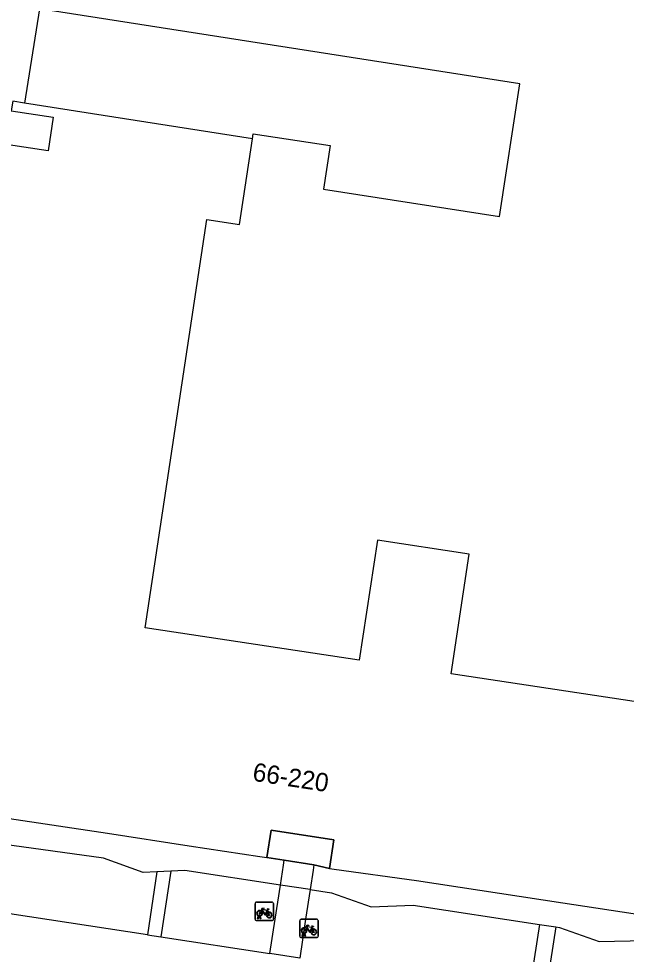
# Model space of a CAD drawing. Extents: x 163010 to 163853, y 382793 to 383982.
# Drawn here: x 163407.7 to 163440.9, y 383248.1 to 383299.2 of the extents above; entities that cross this region are included whole.
import ezdxf

# ---------------------------------------------------------------- set-up
doc = ezdxf.new("R2010")
doc.units = 0
for name, color, linetype in [('IMGEO_Erf', 7, 'Continuous'), ('IMGEO_Fietsenrek', 7, 'Continuous'), ('IMGEO_Groenvoorziening', 7, 'Continuous'), ('IMGEO_Pand', 7, 'Continuous'), ('IMGEO_Pand_nummerreeks', 7, 'Continuous'), ('IMGEO_Pand_overbouw', 7, 'Continuous'), ('IMGEO_Voetpad_open', 7, 'Continuous')]:
    doc.layers.add(name, color=color, linetype=linetype)

msp = doc.modelspace()

# ---------------------------------------------------------------- linework, layer by layer
at = {"layer": 'IMGEO_Erf'}
for points in [[(163422.221, 383253.22), (163421.268, 383253.365)], [(163422.012, 383251.866), (163422.179, 383252.95), (163422.221, 383253.22)], [(163423.834, 383252.974), (163422.221, 383253.22)], [(163423.834, 383252.974), (163423.79, 383252.685), (163423.628, 383251.619)], [(163424.688, 383252.778), (163423.834, 383252.974)]]:
    msp.add_lwpolyline(points, dxfattribs=at)
at = {"layer": 'IMGEO_Fietsenrek'}
for p, q in [((163420.627, 383250.011), (163420.627, 383250.852)), ((163420.627, 383250.852), (163420.627, 383250.011)), ((163420.702, 383250.936), (163421.543, 383250.936)), ((163421.543, 383250.936), (163420.702, 383250.936)), ((163421.314, 383250.485), (163421.35, 383250.39)), ((163421.627, 383250.861), (163421.627, 383250.02)), ((163421.627, 383250.02), (163421.627, 383250.861)), ((163421.552, 383249.936), (163420.711, 383249.936)), ((163420.711, 383249.936), (163421.552, 383249.936)), ((163420.754, 383250.02), (163420.793, 383250.18)), ((163420.788, 383250.02), (163420.754, 383250.02)), ((163420.823, 383250.168), (163420.788, 383250.02)), ((163420.865, 383250.192), (163420.864, 383250.196)), ((163420.906, 383250.02), (163420.872, 383250.162)), ((163420.896, 383250.203), (163420.897, 383250.196)), ((163420.904, 383250.166), (163420.939, 383250.02)), ((163420.939, 383250.02), (163420.906, 383250.02)), ((163423.139, 383250.004), (163423.98, 383250.004)), ((163423.98, 383250.004), (163423.139, 383250.004)), ((163424.064, 383249.929), (163424.064, 383249.088)), ((163424.064, 383249.088), (163424.064, 383249.929)), ((163423.064, 383249.079), (163423.064, 383249.92)), ((163423.064, 383249.92), (163423.064, 383249.079)), ((163423.751, 383249.553), (163423.787, 383249.458)), ((163423.989, 383249.004), (163423.148, 383249.004)), ((163423.148, 383249.004), (163423.989, 383249.004)), ((163423.191, 383249.088), (163423.23, 383249.248)), ((163423.225, 383249.088), (163423.191, 383249.088)), ((163423.26, 383249.236), (163423.225, 383249.088)), ((163423.302, 383249.26), (163423.301, 383249.264)), ((163423.343, 383249.088), (163423.309, 383249.23)), ((163423.333, 383249.271), (163423.334, 383249.264)), ((163423.341, 383249.234), (163423.376, 383249.088)), ((163423.376, 383249.088), (163423.343, 383249.088))]:
    msp.add_line(p, q, dxfattribs=at)
for points in [[(163420.94, 383250.462), (163421.035, 383250.626), (163421.121, 383250.612), (163421.123, 383250.603), (163421.067, 383250.592), (163421.04, 383250.547), (163421.296, 383250.506)], [(163421.236, 383250.218), (163421.186, 383250.218), (163420.995, 383250.469), (163420.976, 383250.437)], [(163421.283, 383250.481), (163421.026, 383250.522), (163421.009, 383250.493), (163421.176, 383250.273), (163421.283, 383250.481)], [(163421.331, 383250.383), (163421.301, 383250.46), (163421.192, 383250.242), (163421.235, 383250.242)], [(163421.296, 383250.506), (163421.321, 383250.555), (163421.315, 383250.559), (163421.292, 383250.563), (163421.28, 383250.57), (163421.279, 383250.573), (163421.281, 383250.578), (163421.376, 383250.563), (163421.378, 383250.553), (163421.368, 383250.54), (163421.356, 383250.534), (163421.342, 383250.54), (163421.314, 383250.485)], [(163420.961, 383250.41), (163420.909, 383250.32), (163420.869, 383250.295), (163420.87, 383250.342), (163420.925, 383250.436)], [(163421.265, 383250.242), (163421.385, 383250.241), (163421.341, 383250.355)], [(163421.361, 383250.362), (163421.416, 383250.217), (163421.266, 383250.217)], [(163423.398, 383249.478), (163423.346, 383249.388), (163423.306, 383249.363), (163423.307, 383249.41), (163423.362, 383249.504)], [(163423.377, 383249.53), (163423.472, 383249.694), (163423.558, 383249.68), (163423.56, 383249.671), (163423.504, 383249.66), (163423.477, 383249.615), (163423.733, 383249.574)], [(163423.673, 383249.286), (163423.623, 383249.286), (163423.432, 383249.537), (163423.413, 383249.505)], [(163423.72, 383249.549), (163423.463, 383249.59), (163423.446, 383249.561), (163423.613, 383249.341), (163423.72, 383249.549)], [(163423.768, 383249.451), (163423.738, 383249.528), (163423.629, 383249.31), (163423.672, 383249.31)], [(163423.702, 383249.31), (163423.822, 383249.309), (163423.778, 383249.423)], [(163423.798, 383249.43), (163423.853, 383249.285), (163423.703, 383249.285)], [(163423.733, 383249.574), (163423.758, 383249.623), (163423.752, 383249.627), (163423.729, 383249.631), (163423.717, 383249.638), (163423.716, 383249.641), (163423.718, 383249.646), (163423.813, 383249.631), (163423.815, 383249.621), (163423.805, 383249.608), (163423.793, 383249.602), (163423.779, 383249.608), (163423.751, 383249.553)]]:
    msp.add_lwpolyline(points, dxfattribs=at)
for centre, radius, start, end in [((163420.705, 383250.858), 0.0779, 92.4484, 184.2845), ((163420.705, 383250.858), 0.0779, 92.4484, 184.2845), ((163420.867, 383250.321), 0.159, 62.6766, 242.1369), ((163420.867, 383250.321), 0.129, 63.3192, 238.903), ((163421.549, 383250.858), 0.0779, 2.4484, 94.2845), ((163421.549, 383250.858), 0.0779, 2.4484, 94.2845), ((163420.705, 383250.014), 0.0779, 182.4484, 274.2845), ((163420.705, 383250.014), 0.0779, 182.4484, 274.2845), ((163420.847, 383250.192), 0.0499, 12.8025, 158.6934), ((163420.867, 383250.321), 0.159, 253.9967, 271.7867), ((163420.847, 383250.192), 0.0174, 12.8025, 163.4502), ((163420.867, 383250.321), 0.129, 253.415, 269.0204), ((163420.867, 383250.321), 0.129, 283.6043, 43.4302), ((163420.867, 383250.321), 0.159, 283.5766, 46.6042), ((163421.394, 383250.237), 0.159, 113.3408, 178.3217), ((163421.394, 383250.237), 0.159, 187.0065, 105.7708), ((163421.394, 383250.237), 0.129, 113.923, 177.9556), ((163421.394, 383250.237), 0.129, 188.6715, 104.5883), ((163421.549, 383250.014), 0.0779, 272.4484, 4.2845), ((163421.549, 383250.014), 0.0779, 272.4484, 4.2845), ((163423.142, 383249.926), 0.0779, 92.4484, 184.2845), ((163423.142, 383249.926), 0.0779, 92.4484, 184.2845), ((163423.986, 383249.926), 0.0779, 2.4484, 94.2845), ((163423.986, 383249.926), 0.0779, 2.4484, 94.2845), ((163423.304, 383249.389), 0.159, 62.6766, 242.1369), ((163423.304, 383249.389), 0.129, 63.3192, 238.903), ((163423.304, 383249.389), 0.129, 283.6043, 43.4302), ((163423.304, 383249.389), 0.159, 283.5766, 46.6042), ((163423.831, 383249.305), 0.159, 113.3408, 178.3217), ((163423.831, 383249.305), 0.159, 187.0065, 105.7708), ((163423.831, 383249.305), 0.129, 113.923, 177.9556), ((163423.831, 383249.305), 0.129, 188.6715, 104.5883), ((163423.142, 383249.082), 0.0779, 182.4484, 274.2845), ((163423.142, 383249.082), 0.0779, 182.4484, 274.2845), ((163423.284, 383249.26), 0.0499, 12.8025, 158.6934), ((163423.304, 383249.389), 0.159, 253.9967, 271.7867), ((163423.284, 383249.26), 0.0174, 12.8025, 163.4502), ((163423.304, 383249.389), 0.129, 253.415, 269.0204), ((163423.986, 383249.082), 0.0779, 272.4484, 4.2845), ((163423.986, 383249.082), 0.0779, 272.4484, 4.2845)]:
    msp.add_arc(centre, radius, start, end, dxfattribs=at)
at = {"layer": 'IMGEO_Groenvoorziening'}
for points in [[(163415.269, 383252.591), (163414.505, 383252.556), (163412.341, 383253.346), (163399.549, 383255.11)], [(163422.012, 383251.866), (163416.793, 383252.661), (163416.03, 383252.626)], [(163423.628, 383251.619), (163424.799, 383251.441), (163426.967, 383250.678), (163429.264, 383250.776), (163436.148, 383249.725)], [(163437.037, 383249.589), (163437.237, 383249.559), (163439.409, 383248.785), (163441.942, 383248.836)]]:
    msp.add_lwpolyline(points, dxfattribs=at)
at = {"layer": 'IMGEO_Pand'}
for points in [[(163420.482, 383292.597), (163420.524, 383292.874), (163424.718, 383292.241), (163424.357, 383289.847), (163433.961, 383288.359), (163435.077, 383295.605), (163408.849, 383299.691), (163408.041, 383294.551)], [(163408.041, 383294.551), (163407.395, 383294.652), (163407.315, 383294.118), (163409.6, 383293.776), (163409.326, 383291.947), (163407.04, 383292.289), (163405.826, 383284.189), (163405.157, 383279.726), (163403.961, 383271.752), (163403.29, 383267.278), (163402.44, 383261.606), (163403.291, 383260.389), (163405.971, 383256.782), (163406.854, 383255.565), (163412.563, 383254.694), (163417.018, 383254.014), (163420.888, 383253.423), (163421.268, 383253.365)], [(163420.482, 383292.597), (163412.335, 383293.876), (163408.041, 383294.551)], [(163443.858, 383261.509), (163431.33, 383263.404), (163432.317, 383269.93), (163427.304, 383270.688), (163426.315, 383264.143), (163414.628, 383265.91), (163417.998, 383288.197), (163419.778, 383287.929), (163420.482, 383292.597)], [(163421.268, 383253.365), (163421.496, 383254.859), (163424.926, 383254.335), (163424.688, 383252.778)], [(163424.688, 383252.778), (163424.938, 383252.743), (163429.442, 383252.118), (163437.426, 383250.9), (163441.874, 383250.221), (163442.134, 383250.181)]]:
    msp.add_lwpolyline(points, dxfattribs=at)
at = {"layer": 'IMGEO_Pand_overbouw'}
msp.add_lwpolyline([(163424.688, 383252.778), (163424.926, 383254.335), (163421.496, 383254.859), (163421.268, 383253.365), (163422.221, 383253.22), (163423.834, 383252.974)], close=True, dxfattribs=at)
at = {"layer": 'IMGEO_Voetpad_open'}
for points in [[(163415.269, 383252.591), (163414.745, 383249.151)], [(163416.03, 383252.626), (163415.269, 383252.591)], [(163416.03, 383252.626), (163415.483, 383249.038)], [(163414.745, 383249.151), (163398.861, 383251.572)], [(163421.435, 383248.131), (163421.723, 383250), (163422.012, 383251.866)], [(163423.628, 383251.619), (163422.012, 383251.866)], [(163423.628, 383251.619), (163423.383, 383250), (163423.062, 383247.883)], [(163436.148, 383249.725), (163435.576, 383245.976)], [(163436.148, 383249.725), (163437.037, 383249.589)], [(163437.037, 383249.589), (163436.466, 383245.84)], [(163414.745, 383249.151), (163415.483, 383249.038)], [(163415.483, 383249.038), (163421.435, 383248.131)], [(163423.062, 383247.883), (163421.435, 383248.131)]]:
    msp.add_lwpolyline(points, dxfattribs=at)

# ---------------------------------------------------------------- texts
at = {"layer": 'IMGEO_Pand_nummerreeks'}
msp.add_text('66-220', height=1, rotation=351.314, dxfattribs=at).set_placement((163420.443, 383257.57))

doc.saveas('drawing.dxf')
